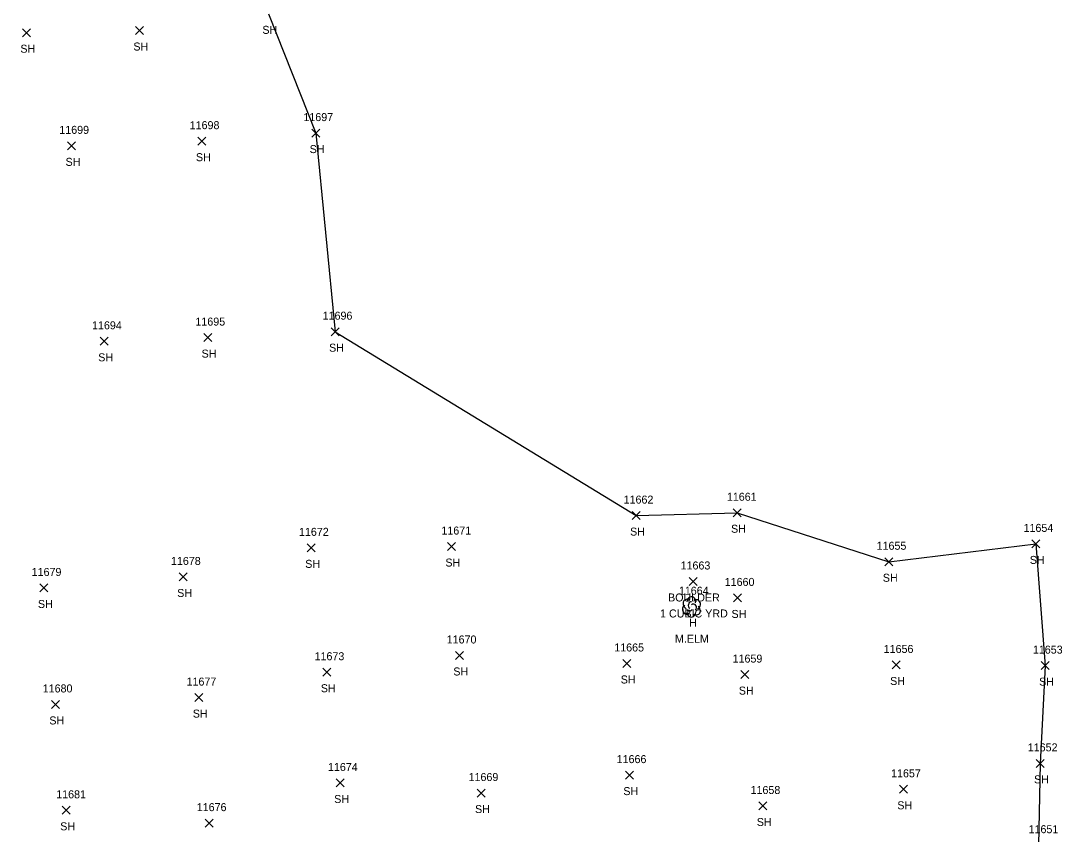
# Model space of a CAD drawing. Extents: x 1439173 to 1457902, y 641926 to 659889.
# Drawn here: x 1448035.2 to 1448295.5, y 648540.7 to 648744.1 of the extents above; entities that cross this region are included whole.
import ezdxf

# ---------------------------------------------------------------- set-up
doc = ezdxf.new("R2010")
doc.units = 0
for name, color, linetype in [('L_A', 7, 'Continuous'), ('L_C', 7, 'Continuous'), ('L_I', 7, 'Continuous'), ('L_TIC', 7, 'Continuous'), ('LSOGP', 7, 'Continuous'), ('LTD', 7, 'Continuous')]:
    doc.layers.add(name, color=color, linetype=linetype)

msp = doc.modelspace()

# ---------------------------------------------------------------- linework, layer by layer
at = {"layer": 'L_TIC'}
for points in [[(1448035.62, 648740.1), (1448037.62, 648742.1)], [(1448037.62, 648740.1), (1448035.62, 648742.1)], [(1448063.87, 648740.64), (1448065.87, 648742.64)], [(1448065.87, 648740.64), (1448063.87, 648742.64)], [(1448079.51, 648712.98), (1448081.51, 648714.98)], [(1448081.51, 648712.98), (1448079.51, 648714.98)], [(1448107.95, 648715), (1448109.95, 648717)], [(1448109.95, 648715), (1448107.95, 648717)], [(1448046.92, 648711.81), (1448048.92, 648713.81)], [(1448048.92, 648711.81), (1448046.92, 648713.81)], [(1448080.94, 648663.87), (1448082.94, 648665.87)], [(1448082.94, 648663.87), (1448080.94, 648665.87)], [(1448112.8, 648665.35), (1448114.8, 648667.35)], [(1448114.8, 648665.35), (1448112.8, 648667.35)], [(1448055.1, 648662.94), (1448057.1, 648664.94)], [(1448057.1, 648662.94), (1448055.1, 648664.94)], [(1448188.04, 648619.37), (1448190.04, 648621.37)], [(1448190.04, 648619.37), (1448188.04, 648621.37)], [(1448213.29, 648620.08), (1448215.29, 648622.08)], [(1448215.29, 648620.08), (1448213.29, 648622.08)], [(1448106.83, 648611.31), (1448108.83, 648613.31)], [(1448108.83, 648611.31), (1448106.83, 648613.31)], [(1448141.88, 648611.63), (1448143.88, 648613.63)], [(1448143.88, 648611.63), (1448141.88, 648613.63)], [(1448287.96, 648612.29), (1448289.96, 648614.29)], [(1448289.96, 648612.29), (1448287.96, 648614.29)], [(1448251.23, 648607.83), (1448253.23, 648609.83)], [(1448253.23, 648607.83), (1448251.23, 648609.83)], [(1448074.83, 648604.03), (1448076.83, 648606.03)], [(1448076.83, 648604.03), (1448074.83, 648606.03)], [(1448040.01, 648601.28), (1448042.01, 648603.28)], [(1448042.01, 648601.28), (1448040.01, 648603.28)], [(1448202.28, 648602.9), (1448204.28, 648604.9)], [(1448204.28, 648602.9), (1448202.28, 648604.9)], [(1448213.4, 648598.79), (1448215.4, 648600.79)], [(1448215.4, 648598.79), (1448213.4, 648600.79)], [(1448143.85, 648584.4), (1448145.85, 648586.4)], [(1448145.85, 648584.4), (1448143.85, 648586.4)], [(1448110.74, 648580.21), (1448112.74, 648582.21)], [(1448112.74, 648580.21), (1448110.74, 648582.21)], [(1448185.7, 648582.4), (1448187.7, 648584.4)], [(1448187.7, 648582.4), (1448185.7, 648584.4)], [(1448253.06, 648582.03), (1448255.06, 648584.03)], [(1448255.06, 648582.03), (1448253.06, 648584.03)], [(1448290.3, 648581.86), (1448292.3, 648583.86)], [(1448292.3, 648581.86), (1448290.3, 648583.86)], [(1448215.24, 648579.62), (1448217.24, 648581.62)], [(1448217.24, 648579.62), (1448215.24, 648581.62)], [(1448042.86, 648572.16), (1448044.86, 648574.16)], [(1448044.86, 648572.16), (1448042.86, 648574.16)], [(1448078.73, 648573.87), (1448080.73, 648575.87)], [(1448080.73, 648573.87), (1448078.73, 648575.87)], [(1448289.02, 648557.43), (1448291.02, 648559.43)], [(1448291.02, 648557.43), (1448289.02, 648559.43)], [(1448186.36, 648554.49), (1448188.36, 648556.49)], [(1448188.36, 648554.49), (1448186.36, 648556.49)], [(1448114.08, 648552.52), (1448116.08, 648554.52)], [(1448116.08, 648552.52), (1448114.08, 648554.52)], [(1448149.29, 648550.01), (1448151.29, 648552.01)], [(1448151.29, 648550.01), (1448149.29, 648552.01)], [(1448254.85, 648550.94), (1448256.85, 648552.94)], [(1448256.85, 648550.94), (1448254.85, 648552.94)], [(1448219.72, 648546.77), (1448221.72, 648548.77)], [(1448221.72, 648546.77), (1448219.72, 648548.77)], [(1448045.59, 648545.69), (1448047.59, 648547.69)], [(1448047.59, 648545.69), (1448045.59, 648547.69)], [(1448081.33, 648542.48), (1448083.33, 648544.48)], [(1448083.33, 648542.48), (1448081.33, 648544.48)]]:
    msp.add_lwpolyline(points, dxfattribs=at)
at = {"layer": 'LSOGP'}
msp.add_lwpolyline([(1448097.12, 648745.81), (1448108.94, 648715.99), (1448113.8, 648666.34), (1448189.04, 648620.36), (1448214.29, 648621.08), (1448252.23, 648608.83), (1448288.96, 648613.29), (1448291.3, 648582.85), (1448290.02, 648558.43), (1448289.66, 648537.97)], dxfattribs=at)
at = {"layer": 'LTD'}
msp.add_line((1448202.85, 648597.59), (1448202.85, 648597.59), dxfattribs=at)
msp.add_line((1448202.85, 648597.59), (1448202.85, 648597.59), dxfattribs=at)
msp.add_arc((1448202.89, 648599.02), 1.05, 335.5272, 180.9563, dxfattribs=at)
for centre, major_axis, ratio, start_param, end_param in [((1448201.76, 648596.88), (0.58, -1.04), 0.959034, 3.141593, 6.283185), ((1448202.05, 648598.26), (1.21, -0.51), 0.895232, 1.570796, 4.712389), ((1448202.64, 648598.05), (-0.208, -0.792), 0.645439, 3.141593, 6.283185), ((1448203.35, 648597.42), (-0.5, 0.667), 0.989748, 3.141593, 6.283185), ((1448203.85, 648596.76), (-1.09, 0.79), 0.841452, 1.570796, 4.712389), ((1448203.89, 648598.17), (-1.14, -0.48), 0.949671, 1.570796, 4.712389), ((1448202.85, 648596.09), (0.26, 1.06), 0.942809, 1.570796, 4.712389), ((1448202.39, 648596.84), (-0.625, -0.083), 0.423636, 0, 3.141593)]:
    msp.add_ellipse(centre, major_axis=major_axis, ratio=ratio, start_param=start_param, end_param=end_param, dxfattribs=at)

# ---------------------------------------------------------------- texts
at = {"layer": 'L_A'}
for s, p in [('SH', (1448095.61, 648740.81)), ('SH', (1448035.11, 648736.1)), ('SH', (1448063.36, 648736.64)), ('SH', (1448107.43, 648711)), ('SH', (1448046.41, 648707.81)), ('SH', (1448079, 648708.98)), ('SH', (1448112.29, 648661.35)), ('SH', (1448054.58, 648658.94)), ('SH', (1448080.42, 648659.87)), ('SH', (1448187.53, 648615.37)), ('SH', (1448212.77, 648616.08)), ('SH', (1448106.32, 648607.31)), ('SH', (1448141.36, 648607.63)), ('SH', (1448287.45, 648608.29)), ('SH', (1448250.72, 648603.83)), ('SH', (1448074.32, 648600.03)), ('BOULDER', (1448197.03, 648598.9)), ('SH', (1448039.5, 648597.28)), ('SH', (1448212.89, 648594.79)), ('H', (1448202.28, 648592.59)), ('SH', (1448143.34, 648580.4)), ('SH', (1448185.19, 648578.4)), ('SH', (1448252.55, 648578.03)), ('SH', (1448289.79, 648577.86)), ('SH', (1448110.22, 648576.21)), ('SH', (1448214.72, 648575.62)), ('SH', (1448078.22, 648569.87)), ('SH', (1448042.35, 648568.16)), ('SH', (1448288.51, 648553.43)), ('SH', (1448185.84, 648550.49)), ('SH', (1448113.57, 648548.52)), ('SH', (1448254.34, 648546.94)), ('SH', (1448148.77, 648546.01)), ('SH', (1448045.08, 648541.69)), ('SH', (1448219.21, 648542.77))]:
    msp.add_text(s, height=2, dxfattribs=at).set_placement(p)
at = {"layer": 'L_C'}
for s, p in [('1 CUBIC YRD', (1448195.02, 648594.9)), ('M.ELM', (1448198.75, 648588.59))]:
    msp.add_text(s, height=2, dxfattribs=at).set_placement(p)
at = {"layer": 'L_I'}
for s, p in [('11697', (1448105.87, 648719)), ('11699', (1448044.85, 648715.81)), ('11698', (1448077.44, 648716.98)), ('11696', (1448110.68, 648669.35)), ('11694', (1448053.03, 648666.94)), ('11695', (1448078.87, 648667.87)), ('11662', (1448185.92, 648623.37)), ('11661', (1448211.73, 648624.08)), ('11672', (1448104.76, 648615.31)), ('11671', (1448140.37, 648615.63)), ('11654', (1448285.89, 648616.29)), ('11655', (1448249.16, 648611.83)), ('11678', (1448072.76, 648608.03)), ('11663', (1448200.16, 648606.9)), ('11679', (1448037.94, 648605.28)), ('11660', (1448211.19, 648602.79)), ('11664', (1448199.73, 648600.59)), ('11670', (1448141.69, 648588.4)), ('11665', (1448183.58, 648586.4)), ('11656', (1448250.93, 648586.03)), ('11653', (1448288.23, 648585.86)), ('11673', (1448108.66, 648584.21)), ('11659', (1448213.16, 648583.62)), ('11677', (1448076.66, 648577.87)), ('11680', (1448040.7, 648576.16)), ('11652', (1448286.95, 648561.43)), ('11674', (1448112.01, 648556.52)), ('11666', (1448184.18, 648558.49)), ('11669', (1448147.16, 648554.01)), ('11657', (1448252.78, 648554.94)), ('11681', (1448044.08, 648549.69)), ('11658', (1448217.65, 648550.77)), ('11676', (1448079.21, 648546.48)), ('11651', (1448287.15, 648540.97))]:
    msp.add_text(s, height=2, dxfattribs=at).set_placement(p)

doc.saveas('drawing.dxf')
